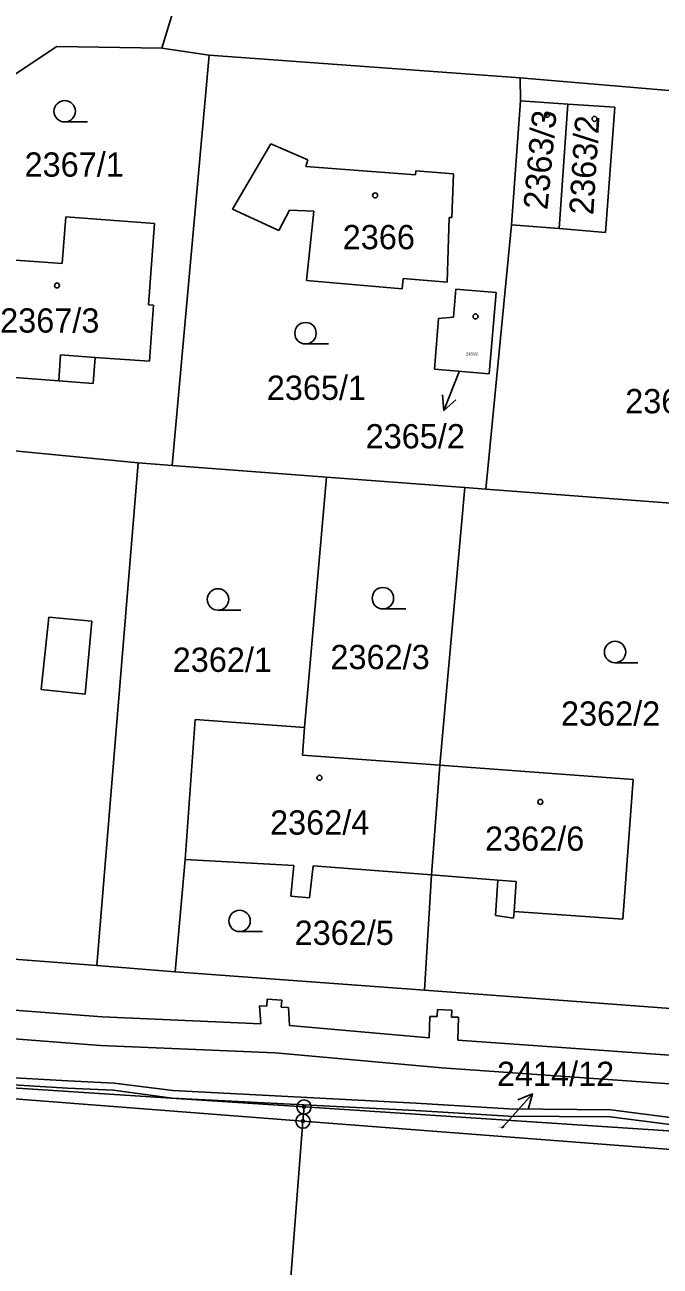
# Model space of a CAD drawing. Extents: x -755819 to -753140, y -1169796 to -1166000.
# Drawn here: x -755593.2 to -755548.7, y -1168140.7 to -1168053.8 of the extents above; entities that cross this region are included whole.
import ezdxf

# ---------------------------------------------------------------- set-up
doc = ezdxf.new("R2010")
doc.units = 0
for name, color, linetype in [('Vrstva 1', 7, 'Continuous'), ('Vrstva 16', 7, 'Continuous'), ('Vrstva 18', 7, 'Continuous'), ('Vrstva 19', 7, 'Continuous'), ('Vrstva 24', 7, 'Continuous'), ('Vrstva 25', 7, 'Continuous'), ('Vrstva 27', 7, 'Continuous'), ('Vrstva 4', 7, 'Continuous')]:
    doc.layers.add(name, color=color, linetype=linetype)

msp = doc.modelspace()

# ---------------------------------------------------------------- linework, layer by layer
at = {"layer": 'Vrstva 1'}
for p, q in [((-755582.6, -1168052.03), (-755583.62, -1168055.41)), ((-755590.98, -1168055.28), (-755594.38, -1168057.55)), ((-755590.98, -1168055.28), (-755583.62, -1168055.41)), ((-755583.62, -1168055.41), (-755580.31, -1168055.89)), ((-755580.31, -1168055.89), (-755582.9, -1168084.62)), ((-755580.31, -1168055.89), (-755558.51, -1168057.48)), ((-755558.51, -1168057.48), (-755558.49, -1168059.09)), ((-755558.51, -1168057.48), (-755533.59, -1168059.6)), ((-755558.49, -1168059.09), (-755559.12, -1168067.77)), ((-755558.49, -1168059.09), (-755555.18, -1168059.31)), ((-755555.18, -1168059.31), (-755555.78, -1168068.04)), ((-755555.18, -1168059.31), (-755551.9, -1168059.53)), ((-755551.9, -1168059.53), (-755552.54, -1168068.3)), ((-755575.99, -1168062.11), (-755578.67, -1168066.68)), ((-755573.4, -1168063.21), (-755575.99, -1168062.11)), ((-755573.4, -1168063.21), (-755573.53, -1168063.68)), ((-755573.53, -1168063.68), (-755565.85, -1168064.28)), ((-755565.85, -1168064.28), (-755565.82, -1168063.98)), ((-755565.82, -1168063.98), (-755563.2, -1168064.19)), ((-755563.2, -1168064.19), (-755563.3, -1168067.26)), ((-755590.6, -1168070.49), (-755590.36, -1168067.21)), ((-755590.36, -1168067.21), (-755584.13, -1168067.67)), ((-755578.67, -1168066.68), (-755575.43, -1168068.17)), ((-755575.43, -1168068.17), (-755574.68, -1168066.74)), ((-755574.68, -1168066.74), (-755572.97, -1168066.81)), ((-755572.97, -1168066.81), (-755573.5, -1168071.66)), ((-755563.5, -1168067.26), (-755563.64, -1168071.79)), ((-755563.3, -1168067.26), (-755563.5, -1168067.26)), ((-755584.13, -1168067.67), (-755584.55, -1168073.37)), ((-755559.12, -1168067.77), (-755560.93, -1168086.28)), ((-755555.78, -1168068.04), (-755559.12, -1168067.77)), ((-755552.54, -1168068.3), (-755555.78, -1168068.04)), ((-755598.54, -1168069.91), (-755590.6, -1168070.49)), ((-755573.5, -1168071.66), (-755566.78, -1168072.25)), ((-755566.78, -1168072.25), (-755566.72, -1168071.52)), ((-755566.72, -1168071.52), (-755563.64, -1168071.79)), ((-755563.2, -1168074.24), (-755563.04, -1168072.27)), ((-755563.04, -1168072.27), (-755560.21, -1168072.5)), ((-755560.21, -1168072.5), (-755560.7, -1168078.2)), ((-755584.55, -1168073.37), (-755584.21, -1168073.4)), ((-755584.21, -1168073.4), (-755584.5, -1168077.33)), ((-755564.24, -1168074.34), (-755563.2, -1168074.24)), ((-755564.52, -1168077.89), (-755564.24, -1168074.34)), ((-755588.43, -1168078.88), (-755588.3, -1168077.06)), ((-755584.5, -1168077.33), (-755588.3, -1168077.06)), ((-755590.85, -1168078.7), (-755599.14, -1168078.09)), ((-755560.7, -1168078.2), (-755564.52, -1168077.89)), ((-755590.85, -1168078.7), (-755588.43, -1168078.88)), ((-755606.25, -1168082.4), (-755585.28, -1168084.44)), ((-755585.28, -1168084.44), (-755588.19, -1168119.65)), ((-755585.28, -1168084.44), (-755582.9, -1168084.62)), ((-755572.08, -1168085.44), (-755582.9, -1168084.62)), ((-755573.63, -1168102.98), (-755572.08, -1168085.44)), ((-755562.4, -1168086.17), (-755572.08, -1168085.44)), ((-755562.4, -1168086.17), (-755564.15, -1168105.62)), ((-755560.93, -1168086.28), (-755562.4, -1168086.17)), ((-755539.46, -1168087.91), (-755560.93, -1168086.28)), ((-755582, -1168112.21), (-755581.28, -1168102.42)), ((-755581.28, -1168102.42), (-755573.63, -1168102.98)), ((-755573.63, -1168102.98), (-755573.77, -1168104.92)), ((-755573.77, -1168104.92), (-755564.15, -1168105.62)), ((-755564.15, -1168105.62), (-755564.74, -1168113.3)), ((-755564.15, -1168105.62), (-755550.6, -1168106.61)), ((-755550.6, -1168106.61), (-755551.32, -1168116.39)), ((-755582.69, -1168120.08), (-755582, -1168112.21)), ((-755582, -1168112.21), (-755574.37, -1168112.64)), ((-755574.37, -1168112.64), (-755574.58, -1168114.78)), ((-755573.27, -1168114.91), (-755573.03, -1168112.67)), ((-755573.03, -1168112.67), (-755564.74, -1168113.3)), ((-755564.74, -1168113.3), (-755565.22, -1168121.36)), ((-755560.09, -1168113.67), (-755564.74, -1168113.3)), ((-755560.24, -1168116.14), (-755560.09, -1168113.67)), ((-755574.58, -1168114.78), (-755573.27, -1168114.91)), ((-755558.93, -1168115.85), (-755558.98, -1168116.33)), ((-755551.32, -1168116.39), (-755558.93, -1168115.85)), ((-755558.98, -1168116.33), (-755560.24, -1168116.14)), ((-755605.43, -1168118.33), (-755588.19, -1168119.65)), ((-755588.19, -1168119.65), (-755582.69, -1168120.08)), ((-755582.69, -1168120.08), (-755565.22, -1168121.36)), ((-755565.22, -1168121.36), (-755542.27, -1168123.08)), ((-755573.74, -1168130.54), (-755613.17, -1168127.5)), ((-755573.66, -1168129.55), (-755598.64, -1168127.91)), ((-755573.74, -1168130.54), (-755573.66, -1168129.55)), ((-755543.72, -1168131.51), (-755573.66, -1168129.55)), ((-755575.88, -1168158.26), (-755573.74, -1168130.54)), ((-755543.83, -1168132.85), (-755573.74, -1168130.54))]:
    msp.add_line(p, q, dxfattribs=at)
at = {"layer": 'Vrstva 16'}
for p, q in [((-755563.859, -1168080.785), (-755562.77, -1168077.99)), ((-755557.655, -1168128.639), (-755559.66, -1168130.87)), ((-755559.8, -1168131.03), (-755559.66, -1168130.87))]:
    msp.add_line(p, q, dxfattribs=at)
for points in [[(-755563.03, -1168080.035), (-755563.859, -1168080.785), (-755563.962, -1168079.672)], [(-755558.695, -1168129.048), (-755557.655, -1168128.639), (-755557.951, -1168129.717)]]:
    msp.add_lwpolyline(points, dxfattribs=at)
at = {"layer": 'Vrstva 24'}
for centre, radius in [((-755573.66, -1168129.55), 0.5), ((-755573.66, -1168129.55), 0.1), ((-755573.74, -1168130.54), 0.5), ((-755573.74, -1168130.54), 0.1)]:
    msp.add_circle(centre, radius, dxfattribs=at)
at = {"layer": 'Vrstva 25'}
for p, q in [((-755590.43, -1168060.57), (-755588.83, -1168060.57)), ((-755573.56, -1168076.11), (-755571.96, -1168076.11)), ((-755579.69, -1168094.76), (-755578.09, -1168094.76)), ((-755568.14, -1168094.67), (-755566.54, -1168094.67)), ((-755551.87, -1168098.44), (-755550.27, -1168098.44)), ((-755578.18, -1168117.27), (-755576.58, -1168117.27))]:
    msp.add_line(p, q, dxfattribs=at)
for centre, radius in [((-755590.43, -1168059.82), 0.75), ((-755556.63, -1168060.06), 0.175), ((-755553.31, -1168060.35), 0.175), ((-755568.68, -1168065.71), 0.175), ((-755590.97, -1168072.02), 0.175), ((-755561.65, -1168074.19), 0.175), ((-755573.56, -1168075.36), 0.75), ((-755579.69, -1168094.01), 0.75), ((-755568.14, -1168093.92), 0.75), ((-755551.87, -1168097.69), 0.75), ((-755572.58, -1168106.5), 0.175), ((-755557.11, -1168108.19), 0.175), ((-755578.18, -1168116.52), 0.75)]:
    msp.add_circle(centre, radius, dxfattribs=at)
at = {"layer": 'Vrstva 27'}
for p, q in [((-755576.28, -1168122.49), (-755576.25, -1168121.99)), ((-755576.25, -1168121.99), (-755575.23, -1168122.06)), ((-755575.23, -1168122.06), (-755575.26, -1168122.55)), ((-755600.23, -1168122.3), (-755587.81, -1168123.24)), ((-755576.69, -1168123.72), (-755576.78, -1168122.46)), ((-755576.78, -1168122.46), (-755576.28, -1168122.49)), ((-755575.26, -1168122.55), (-755574.76, -1168122.59)), ((-755574.76, -1168122.59), (-755574.68, -1168123.85)), ((-755564.34, -1168123.22), (-755564.32, -1168122.72)), ((-755564.32, -1168122.72), (-755563.32, -1168122.76)), ((-755563.32, -1168122.76), (-755563.34, -1168123.26)), ((-755587.81, -1168123.24), (-755576.69, -1168123.72)), ((-755574.68, -1168123.85), (-755564.89, -1168124.71)), ((-755564.89, -1168124.71), (-755564.84, -1168123.21)), ((-755564.84, -1168123.21), (-755564.34, -1168123.22)), ((-755563.34, -1168123.26), (-755562.84, -1168123.27)), ((-755562.84, -1168123.27), (-755562.89, -1168124.87)), ((-755587.93, -1168125.24), (-755600.51, -1168124.28)), ((-755575.69, -1168125.77), (-755587.93, -1168125.24)), ((-755562.89, -1168124.87), (-755536.13, -1168126.76)), ((-755564, -1168126.8), (-755575.69, -1168125.77)), ((-755536.31, -1168128.76), (-755564, -1168126.8)), ((-755590.23, -1168128.23), (-755596.26, -1168127.88)), ((-755596.22, -1168127.38), (-755590.21, -1168127.73)), ((-755590.21, -1168127.73), (-755586.96, -1168127.88)), ((-755586.96, -1168127.88), (-755582.86, -1168128.4)), ((-755587, -1168128.38), (-755590.23, -1168128.23)), ((-755582.9, -1168128.94), (-755587, -1168128.38)), ((-755565.85, -1168129.79), (-755582.9, -1168128.94)), ((-755582.86, -1168128.4), (-755565.83, -1168129.29)), ((-755559.33, -1168130.19), (-755565.85, -1168129.79)), ((-755565.83, -1168129.29), (-755559.31, -1168129.69)), ((-755559.31, -1168129.69), (-755552.17, -1168129.75)), ((-755552.17, -1168129.75), (-755545.09, -1168130.65)), ((-755552.21, -1168130.25), (-755559.33, -1168130.19)), ((-755545.15, -1168131.15), (-755552.21, -1168130.25))]:
    msp.add_line(p, q, dxfattribs=at)
at = {"layer": 'Vrstva 4'}
for p, q in [((-755590.72, -1168076.88), (-755590.85, -1168078.7)), ((-755588.3, -1168077.06), (-755590.72, -1168076.88)), ((-755592.07, -1168100.31), (-755591.55, -1168095.25)), ((-755591.55, -1168095.25), (-755588.53, -1168095.54)), ((-755588.53, -1168095.54), (-755589, -1168100.65)), ((-755589, -1168100.65), (-755592.07, -1168100.31)), ((-755560.09, -1168113.67), (-755558.8, -1168113.77)), ((-755558.8, -1168113.77), (-755558.93, -1168115.85))]:
    msp.add_line(p, q, dxfattribs=at)

# ---------------------------------------------------------------- texts
at = {"layer": 'Vrstva 16'}
for s, p in [('2365/2', (-755569.349, -1168083.43)), ('2414/12', (-755560.151, -1168128.08))]:
    msp.add_text(s, height=1.7, dxfattribs=at).set_placement(p)
at = {"layer": 'Vrstva 18'}
for s, height, p in [('2367/1', 1.7, (-755593.243, -1168064.4)), ('2365/1', 1.7, (-755576.273, -1168080.03)), ('2363/1', 1.7, (-755551.163, -1168080.97)), ('2362/1', 1.7, (-755582.863, -1168099.08)), ('2362/3', 1.7, (-755571.813, -1168098.89)), ('2362/2', 1.7, (-755555.663, -1168102.85)), ('2362/5', 1.7, (-755574.323, -1168118.2)), ('2414/12', 0.1, (-755560.051, -1168131.03))]:
    msp.add_text(s, height=height, dxfattribs=at).set_placement(p)
at = {"layer": 'Vrstva 19'}
for s, rotation, p in [('2363/3', 84.62587, (-755556.613, -1168066.759)), ('2363/2', 86.40204, (-755553.398, -1168067.115))]:
    msp.add_text(s, height=1.7, rotation=rotation, dxfattribs=at).set_placement(p)
for s, height, p in [('2366', 1.7, (-755570.953, -1168069.48)), ('2367/3', 1.7, (-755594.953, -1168075.32)), ('2365/2', 0.2, (-755562.322, -1168076.92)), ('2362/4', 1.7, (-755576.043, -1168110.48)), ('2362/6', 1.7, (-755560.983, -1168111.61))]:
    msp.add_text(s, height=height, dxfattribs=at).set_placement(p)

doc.saveas('drawing.dxf')
